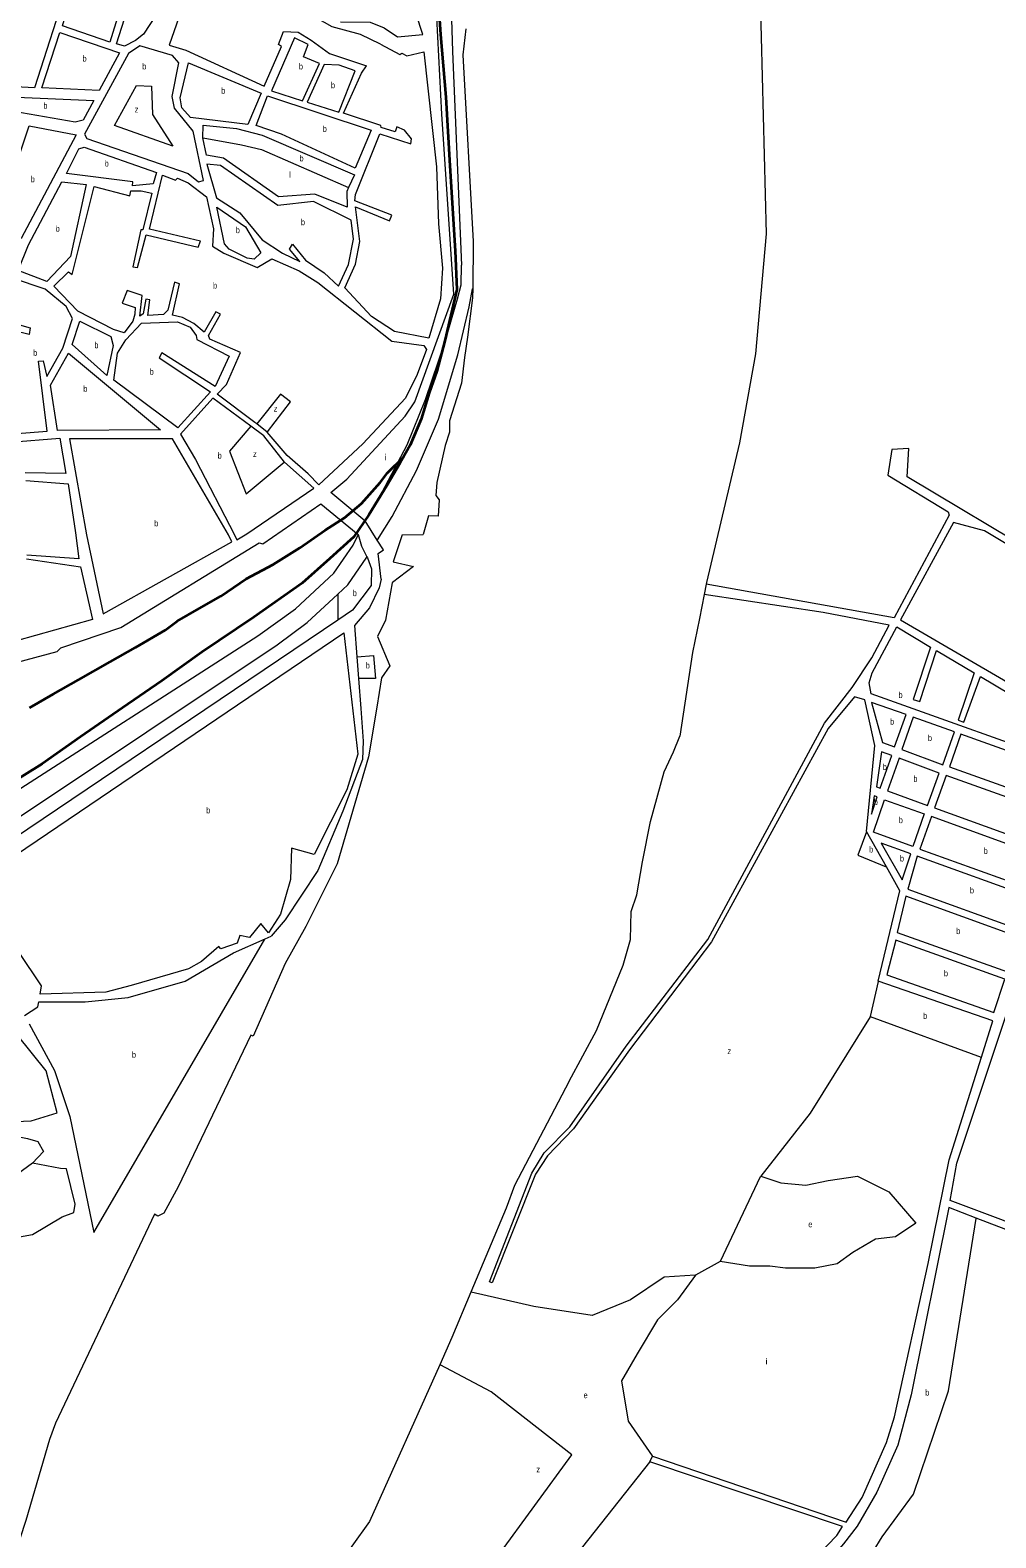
# Model space of a CAD drawing. Extents: x 639657 to 671642, y 222838 to 252123.
# Drawn here: x 648891 to 650477, y 228352 to 230829 of the extents above; entities that cross this region are included whole.
import ezdxf

# ---------------------------------------------------------------- set-up
doc = ezdxf.new("R2010")
doc.units = 0
doc.header["$LTSCALE"] = 4
for name, color, linetype, lineweight in [('1', 7, 'Continuous', 13), ('21', 7, 'Continuous', 13), ('5', 7, 'Continuous', 13), ('57', 7, 'Continuous', 35)]:
    doc.layers.add(name, color=color, linetype=linetype, lineweight=lineweight)
doc.layers.add('7', color=7, linetype='Continuous')

msp = doc.modelspace()

# ---------------------------------------------------------------- linework, layer by layer
at = {"layer": '1'}
msp.add_line((648603.285, 229409.402), (649264.842, 229833.701), dxfattribs=at)
for points in [[(649567.46, 230690.72), (649552.53, 230977.3), (649521.71, 231092.02), (649575.25, 231092.998), (649584.745, 230793.748), (649599.555, 230443.052)], [(649401.026, 230842.89), (649449.31, 230842.05), (649472.8, 230833), (649494.2, 230817.92), (649535.85, 230821.9), (649492.68, 230954.34), (649464.11, 231032.97)], [(649466.79, 230805.67), (649433.78, 230821.95), (649387.27, 230834.25), (649255.36, 230909.7), (649204.99, 230921.33), (649151.23, 230925.2), (649143.7, 230873.15), (649119.54, 230804.2), (649146.68, 230796.03)], [(649146.68, 230796.03), (649275.23, 230737.11), (649303.93, 230802.01), (649298.75, 230805.62), (649307.39, 230826.96), (649331.25, 230825.43), (649352.63, 230812.49), (649382.89, 230790.39), (649443.339, 230770.377)], [(649466.79, 230805.67), (649498.08, 230789.16), (649501.29, 230791.33), (649509.7, 230786.89), (649537.59, 230793.13), (649558.65, 230604.46), (649561.55, 230510.62), (649568.15, 230437.86), (649565.33, 230387.8), (649545.87, 230322.78), (649489.27, 230333.71), (649451.89, 230358.54)], [(649451.89, 230358.54), (649407.9, 230405.65), (649425.2, 230444.66), (649432.42, 230481.88), (649425.31, 230538.74), (649481.36, 230515.56), (649484.94, 230524.83), (649424.37, 230548.62), (649425.57, 230559.15), (649465.17, 230658.49), (649516.45, 230642.15), (649517.46, 230650.53), (649505.74, 230664.83), (649493.44, 230670.32), (649490.72, 230661.92), (649467.45, 230669.04), (649467, 230672.47), (649405.59, 230692.82), (649435.36, 230758.37), (649443.339, 230770.377)], [(649441.086, 230022.668), (649440.88, 230022.99), (649384.77, 230069.42), (649411.29, 230091.06), (649507.15, 230194.69), (649523.13, 230218.31), (649587.13, 230395.13), (649567.46, 230690.72)], [(649174.7, 230651.88), (649174.96, 230672.94), (649229.8, 230667.14), (649272.22, 230656.31)], [(649414.221, 230570.228), (649411.35, 230563.76), (649411.99, 230538.21), (649358.74, 230559.69), (649299.04, 230554.92), (649208.49, 230618.86), (649180.52, 230623.57), (649174.7, 230651.88)], [(649272.22, 230656.31), (649423.6, 230591.36), (649414.221, 230570.228)], [(649263.222, 230182.057), (649260.12, 230184.55), (649198.07, 230230.86), (649213.63, 230246.66), (649236.63, 230299.25), (649186.17, 230321.18), (649183.76, 230327.18), (649203.46, 230362.56), (649196.12, 230366.15), (649176.84, 230332.71), (649159.96, 230346.96), (649141.4, 230356.91), (649125.04, 230360.64), (649136.23, 230412.28), (649127.83, 230414.79), (649117.02, 230368.96), (649110.21, 230361.81), (649084.22, 230360.32), (649087.66, 230385.69), (649081.21, 230387.14), (649076.67, 230363.05), (649071.33, 230359.36), (649075.14, 230393.11), (649050.58, 230401.29), (649042.37, 230380.39), (649063.7, 230373.47), (649062.93, 230362.3), (649059.8, 230350.89), (649045.55, 230331.66), (649027.67, 230337.1), (648969.41, 230367.14), (648929.76, 230408.28), (648954.06, 230431.67), (648960.12, 230427.42), (648996.27, 230572), (649054.91, 230556.84), (649056.57, 230564.8), (649073.33, 230564.72), (649090.98, 230561.21), (649076.2, 230501.16), (649072.98, 230501.13), (649059.5, 230440.24), (649067.47, 230439.01), (649081.43, 230492.61), (649166.91, 230472.24), (649170.91, 230482.15), (649087.16, 230501.89), (649108.36, 230590.99), (649129.92, 230582.35), (649133.11, 230585.82), (649150.8, 230578.01), (649180.64, 230555.05), (649192.23, 230502.73), (649190.53, 230474.36), (649209.1, 230462.48), (649263.66, 230439.07), (649288.25, 230453.23), (649332.89, 230433.83), (649363.77, 230414.53), (649485.1, 230318), (649537.58, 230310.9), (649541.93, 230304.49), (649527.01, 230263.14), (649507.77, 230224.55), (649437.25, 230149.25)], [(649593.15, 230387.835), (649598.989, 230410.581), (649599.555, 230443.052)], [(649461.264, 229991.16), (649461.582, 229991.661), (649485.833, 230029.789), (649525.398, 230105.789), (649561.798, 230189.705), (649593.45, 230295.789), (649612.441, 230374.164), (649617.856, 230403.968), (649617.948, 230404.471)], [(649441.086, 230022.668), (649441.442, 230023.27), (649469.216, 230070.161), (649510.364, 230147.744), (649540.433, 230222.161), (649572.085, 230315.577), (649593.15, 230387.835)], [(649253.643, 230178.48), (649191.25, 230224.15), (649137.79, 230165.31), (649162.84, 230123.42), (649226.8, 229999.61)], [(649308.99, 230119.44), (649275.12, 230162.76), (649253.643, 230178.48)], [(649437.25, 230149.25), (649365.38, 230081.89), (649347.61, 230100.21), (649313.2, 230130), (649280.23, 230168.39), (649263.222, 230182.057)], [(648857.91, 230151.91), (648939.72, 230158.57), (648949.43, 230100.67), (648882.866, 230101.826)], [(650541.88, 230090.54), (650533.77, 230095.02), (650499.41, 230042.38), (650564.29, 230003.8), (650553.55, 229962.39), (650331.65, 230095.24), (650334.56, 230141.45), (650306.56, 230139.8), (650299.84, 230097.74), (650399.07, 230037.63), (650400.93, 230032.04), (650310.51, 229863.67), (650001.738, 229918.761)], [(649226.8, 229999.61), (649230.31, 229991.42), (649246.89, 230001.64), (649357.04, 230076.67), (649308.99, 230119.44)], [(648883.657, 230089.159), (648953.65, 230083.74), (648965.39, 230003.19), (648970.72, 229960.42), (648885.64, 229966.71)], [(648372.09, 229401.48), (648365.5, 229407.96), (648354.42, 229425.22), (648352.68, 229461.34), (648356.8, 229467.77), (648393.93, 229459.6), (648432.9, 229510.54), (648465.43, 229536.97), (648443.49, 229602.05), (648357.99, 229691.74), (648568.15, 229721.51), (648575.61, 229710.72), (648614.15, 229723.19), (648614.18, 229727.92), (648730.84, 229757.78), (648737.27, 229754.95), (648935.51, 229808.22), (648941.56, 229814.21), (649040.18, 229847.61), (649267.04, 229986.92), (649273.05, 229984.95), (649368.42, 230050.78), (649430.07, 230000.17)], [(649467.69, 229926.9), (649462.76, 229969.27), (649471.6, 229975.02), (649461.264, 229991.16), (649441.086, 230022.668)], [(649264.842, 229833.701), (649326.783, 229878.577), (649390.087, 229937.161), (649421.738, 229983.077), (649429.826, 229999.67), (649430.07, 230000.17)], [(649430.07, 230000.17), (649435.53, 229981.03), (649444.251, 229963.525)], [(648884.74, 229960.69), (648973.87, 229947.29), (648993.4, 229860.77), (648868.76, 229825.79)], [(649444.251, 229963.525), (649445.09, 229961.84), (649451.66, 229944.18), (649451.09, 229916.67), (649420.56, 229876), (649396.416, 229859.732)], [(649396.416, 229902.643), (649412.622, 229917.641), (649443.906, 229963.025), (649444.251, 229963.525)], [(649467.69, 229926.9), (649464.39, 229912.94), (649448.52, 229879.71), (649423.65, 229850.84), (649427.584, 229799.597), (649430.333, 229763.79), (649434.1, 229714.71)], [(649296.878, 229818.956), (649345.808, 229855.808), (649396.416, 229902.643)], [(650264.98, 229512.53), (650278.8, 229654.02), (650261.91, 229728.75), (650245.16, 229733.71), (650202.18, 229681.95), (650010.19, 229331.08), (649875.55, 229153.7), (649783.63, 229023.84), (649740.72, 228979.98), (649721.04, 228949.49), (649649.77, 228771.31), (649645.79, 228772.82), (649715.21, 228951.28), (649735.37, 228984.57), (649777.57, 229027.22), (649870.2, 229159.61), (650004.47, 229335.21), (650195.96, 229690.46), (650241.28, 229748.94), (650273.53, 229797.61), (650302.25, 229851.39), (650193.5, 229872.21), (649998.28, 229901.75)], [(649396.416, 229859.732), (648765.68, 229434.758), (648770.099, 229428.994)], [(648638.659, 229380.499), (648652.176, 229389.503), (649296.878, 229818.956)], [(649434.1, 229714.71), (649438.115, 229660.96), (649436.917, 229630.681), (649404.553, 229545.835), (649363.799, 229448.699), (649309.861, 229367.152), (649287.087, 229340.769)], [(650283.94, 229266.69), (650319.64, 229415.02), (650297.513, 229454.492), (650264.98, 229512.53)], [(648904.971, 229232.84), (648981.435, 229232.84), (649052.154, 229240.035), (649145.648, 229266.418), (649224.758, 229313.187), (649276.787, 229336.211), (649287.087, 229340.769)], [(650453.778, 229141.607), (650472.53, 229201.44), (650283.94, 229266.69)], [(648881.948, 229210.055), (648903.523, 229224.445), (648904.971, 229232.84)], [(650745.255, 228777.74), (650402.16, 228906.48), (650413.18, 228967.78), (650499.63, 229226.97)], [(649913.37, 228486.55), (650231.59, 228377.85), (650257.78, 228418.56), (650297.57, 228509), (650311.16, 228551.1), (650366.08, 228802.87), (650400.94, 228973.01), (650453.778, 229141.607)], [(650445.117, 228877.441), (650400.31, 228894.6), (650338.45, 228587.04), (650316.32, 228504.59), (650282.05, 228427.18), (650249.57, 228371.33), (650227.13, 228342.53), (650213.545, 228326.208)], [(650735.14, 228553.1), (650798.3, 228742.19), (650732.89, 228767.239), (650445.117, 228877.441)], [(649646.57, 227915.779), (649975.83, 228154.27), (649978.34, 228166.64), (650030.03, 228205.8), (650043.42, 228203.03), (650140.48, 228277.88), (650216.05, 228355.94), (650225.56, 228370.78), (649908.78, 228477.02), (649913.37, 228486.55)]]:
    msp.add_lwpolyline(points, dxfattribs=at)
for points in [[(648897.9, 230734.12), (648824.81, 230738.27), (648859.02, 230892.6), (648894.29, 230943.59), (648946.14, 230962.48), (648967.64, 230960.71), (649037.57, 230922.8), (649073.61, 230931.04), (649134.03, 230926.36), (649110.39, 230873.31), (649077.27, 230822.34), (649064.25, 230811.71), (649045.84, 230802.76), (649032.92, 230806.74), (649062.67, 230901.3), (649051.47, 230904.86), (649021.72, 230809.44), (648943.93, 230836.11), (648963.81, 230903.31), (648953.68, 230906.45)], [(649004.1, 230729.59), (648910.37, 230734.22), (648939.72, 230825.12), (649037.55, 230791.95)], [(649325.31, 230816.14), (649287.33, 230729.05), (649338.6, 230712.7), (649366.47, 230774.15), (649339.96, 230785.11), (649347.53, 230805.58)], [(649167.54, 230579.86), (649175.69, 230581.86), (649158.93, 230662.93), (649128.32, 230700.71), (649124.51, 230720.23), (649135.24, 230775.53), (649124.83, 230787.48), (649071.41, 230803.39), (649052.39, 230790.56), (648980.18, 230657.86), (648983.89, 230650.8), (649150.67, 230593.26)], [(649248.45, 230673.95), (649154.44, 230685.67), (649140.35, 230701.24), (649137.64, 230717.54), (649151.36, 230775.23), (649270.59, 230725.47)], [(649346.14, 230710.39), (649398.06, 230694.48), (649425.02, 230762.15), (649398.51, 230771.61), (649374.22, 230772.7)], [(648805.6, 230721.79), (648995.42, 230713.19), (648978.06, 230681.05), (648965.19, 230677.72), (648800.57, 230706.07)], [(649303.8, 230658.07), (649262.43, 230672.13), (649280.95, 230721.05), (649451.37, 230664.4), (649424.8, 230602.32)], [(648889.6, 230671.54), (648966.65, 230656.89), (648876.26, 230486.68), (648828.74, 230490.6)], [(648979.49, 230636.59), (649098.66, 230595.21), (649092.79, 230576.47), (649059.29, 230573.42), (649059.67, 230579.65), (648950.61, 230593.61), (648971.13, 230634.16)], [(649373.75, 230430.29), (649397.56, 230408.36), (649414.03, 230444.14), (649422.08, 230485.45), (649418.6, 230516.99), (649356.69, 230547.21), (649298.08, 230541.16), (649203.43, 230606.57), (649181.49, 230608.76), (649196.98, 230553.67), (649235.21, 230529.06), (649272.1, 230484.25), (649305.37, 230462.6), (649334.27, 230448.66), (649316.92, 230468.92), (649322.01, 230477.13), (649343.06, 230451.31)], [(648943.2, 230580.01), (648982.72, 230575.14), (648957.3, 230457.25), (648918.52, 230415.92), (648871.53, 230434.23), (648888.38, 230476.47)], [(649210.48, 230478.17), (649197.53, 230538.43), (649244.64, 230505.94), (649269.91, 230463.39), (649259.03, 230452.57), (649247.42, 230454.41), (649218.07, 230468.99)], [(648869.39, 230166.39), (648919, 230170.22), (648904.75, 230285.01), (648912.26, 230285.92), (648918.28, 230259.77), (648944.55, 230306.37), (648960.7, 230355.47), (648950.01, 230374.93), (648915.83, 230403.44), (648861.96, 230421.48), (648820.13, 230359.51), (648890.77, 230340.09), (648889.57, 230328.91), (648864.81, 230334.95), (648822.52, 230169.24)], [(649016.89, 230261.84), (648959.75, 230312.5), (648972.34, 230351.05), (649023.68, 230325.47), (649027.45, 230311.11)], [(649133.63, 230175.59), (649028.34, 230253.99), (649034.65, 230298.07), (649048.22, 230320.08), (649074, 230347.56), (649133.08, 230349.97), (649153.57, 230340.9), (649163.77, 230327.45), (649164.9, 230320.58), (649217.98, 230293.52), (649195.18, 230243.3), (649107.06, 230298.64), (649102.83, 230290.88), (649187.3, 230234.86)], [(649105.29, 230172.57), (648935.75, 230171.21), (648924.62, 230245.86), (648953.85, 230298.5)], [(648983.55, 230000.02), (649011.07, 229869.92), (649222.34, 229988.24), (649217.03, 229999.67), (649124.96, 230157.48), (648955.42, 230157.84)], [(650652.41, 229667.06), (650759.47, 229825.93), (650458.53, 230006.48), (650407.94, 230020.41), (650320.98, 229860.15)], [(650415.56, 229695.42), (650424.88, 229691.88), (650451.93, 229766.97), (650644.64, 229652.88), (650619.02, 229614.94), (650272.78, 229738.91), (650269.16, 229756.64), (650274.33, 229772.99), (650314.55, 229848.56), (650370.09, 229815.59), (650341.56, 229729.62), (650352.79, 229726.1), (650379.97, 229809.87), (650442.06, 229772.91)], [(648907.16, 229245.555), (648909.516, 229259.223), (648796.77, 229426.39), (649406.16, 229838.93), (649429.4, 229639.29), (649411.46, 229580.71), (649357.59, 229474.61), (649320.46, 229485.14), (649318.89, 229433.56), (649302.25, 229376.48), (649282.53, 229346.07), (649269.72, 229361.4), (649251.54, 229338.29), (649235.65, 229341.6), (649230.85, 229329.16), (649204.37, 229319.64), (649200.73, 229323.74), (649172.23, 229298.75), (649151.32, 229286.83), (649057.03, 229259.63), (649015.48, 229248.69)], [(650273.3, 229724.49), (650291.25, 229658.72), (650311.03, 229651.64), (650329.93, 229704.64)], [(650341.67, 229700.35), (650322.78, 229647.48), (650390.32, 229622.26), (650409.25, 229676.47)], [(650419.71, 229672.24), (650401.42, 229618.57), (650592.69, 229550.07), (650612.6, 229603.38)], [(650306.79, 229637.21), (650289.33, 229643.4), (650281.49, 229586.09), (650287.21, 229583.74)], [(650318.54, 229632.78), (650299.55, 229579.37), (650365.36, 229555.42), (650384.25, 229608.61)], [(650395.89, 229604.44), (650376.62, 229551.57), (650568.76, 229482.06), (650587.53, 229536.11)], [(650277.75, 229570.86), (650273.35, 229541.18), (650282.54, 229569.2)], [(650276.21, 229511.26), (650294.51, 229564.71), (650359.83, 229541.4), (650341.21, 229487.78)], [(650371.58, 229536.91), (650352.37, 229483.5), (650544.56, 229414.53), (650563.34, 229467.62)], [(650323.36, 229432.94), (650337.75, 229475.99), (650289.02, 229493.58)], [(650348.1, 229471.97), (650332.81, 229417.85), (650520.75, 229349.91), (650539.48, 229403.15)], [(650329.78, 229406.12), (650315.43, 229346.8), (650496.82, 229281.85), (650516.69, 229338.38)], [(650312.84, 229334.27), (650298.51, 229277.08), (650474.08, 229215.15), (650492.28, 229269.93)]]:
    msp.add_lwpolyline(points, close=True, dxfattribs=at)
at = {"layer": '21'}
msp.add_lwpolyline([(649065.407, 230737.861), (649090.391, 230737.147), (649091.974, 230690.439), (649125.208, 230638.189), (649029.461, 230672.231)], close=True, dxfattribs=at)
for points in [[(649174.7, 230651.88), (649175.2, 230651.791), (649238.364, 230640.563), (649270.807, 230632.647), (649413.721, 230570.446), (649414.221, 230570.228)], [(649280.23, 230168.39), (649280.618, 230168.89), (649318.87, 230218.202), (649302.253, 230230.869), (649263.222, 230182.057)], [(649253.643, 230178.48), (649218.376, 230137.452), (649246.071, 230066.994), (649308.49, 230119.023), (649308.99, 230119.44)], [(649396.416, 229902.643), (649396.416, 229902.143), (649396.416, 229860.232), (649396.416, 229859.732)], [(649427.584, 229799.597), (649428.084, 229799.637), (649454.973, 229801.79), (649458.138, 229763.79), (649430.832, 229763.79), (649430.333, 229763.79)], [(650264.98, 229512.53), (650264.798, 229512.03), (650250.838, 229473.783), (650297.014, 229454.699), (650297.513, 229454.492)], [(648889.366, 229196.479), (648931.092, 229120.114), (648956.263, 229044.563), (648995.818, 228853.888), (649276.496, 229335.711), (649276.787, 229336.211)], [(650283.94, 229266.69), (650283.83, 229266.19), (650271.143, 229208.737)], [(650271.143, 229208.737), (650270.832, 229208.237), (650172.387, 229049.895), (650091.166, 228946.463)], [(650271.143, 229208.737), (650453.278, 229141.791), (650453.778, 229141.607)], [(648847.134, 229036.551), (648847.467, 229036.051), (648862.771, 229013.085), (648886.744, 229008.288), (648903.525, 229003.491), (648913.114, 228986.702), (648895.04, 228967.44)], [(650091.166, 228946.463), (650124.393, 228935.381), (650165.003, 228931.687), (650201.921, 228939.075), (650249.915, 228946.463), (650301.601, 228920.604), (650345.903, 228868.888), (650312.677, 228846.724), (650279.45, 228843.03), (650242.532, 228820.866), (650216.689, 228802.396), (650179.77, 228795.008), (650131.777, 228795.008), (650105.934, 228798.702), (650072.707, 228798.702), (650024.713, 228806.09), (649984.103, 228783.926)], [(650024.713, 228806.09), (650024.95, 228806.59), (650090.929, 228945.963), (650091.166, 228946.463)], [(650213.545, 228326.208), (650260.996, 228305.565), (650290.531, 228353.587), (650342.217, 228423.774), (650399.44, 228593.699), (650445.037, 228876.941), (650445.117, 228877.441)], [(649984.103, 228783.926), (649983.603, 228783.89), (649932.417, 228780.232), (649877.04, 228743.292), (649814.279, 228717.434), (649718.291, 228732.21), (649615.517, 228755.581), (649615.017, 228755.695)], [(649984.103, 228783.926), (649954.568, 228743.292), (649921.342, 228710.046), (649888.115, 228654.636), (649862.272, 228610.308), (649873.348, 228543.815), (649913.021, 228487.05), (649913.37, 228486.55)], [(649275.883, 227669.875), (649275.383, 227670.125), (649197.741, 227708.969), (649290.037, 227864.117), (649408.176, 228045.124), (649507.856, 228163.332), (649659.221, 228322.175), (649781.052, 228488.405), (649648.146, 228591.838), (649564.368, 228636.216), (649563.868, 228636.481)], [(649908.78, 228477.02), (649908.385, 228476.52), (649526.315, 227993.408)]]:
    msp.add_lwpolyline(points, dxfattribs=at)
at = {"layer": '5'}
for p, q in [((650089.21, 230912.27), (650099.96, 230494.39)), ((649606.91, 230830.85), (649601.66, 230788.48)), ((649601.66, 230788.48), (649618.94, 230481.87)), ((650099.96, 230494.39), (650082.33, 230297.12)), ((649617.75, 230389.08), (649609.46, 230324.58)), ((649609.46, 230324.58), (649604.78, 230291.47)), ((650082.33, 230297.12), (650056.42, 230151.05)), ((649604.78, 230291.47), (649599.54, 230248.91)), ((649599.54, 230248.91), (649579.62, 230186.9)), ((649579.62, 230186.9), (649579.77, 230168.44)), ((649572.86, 230146.48), (649558.95, 230085.81)), ((649579.77, 230168.44), (649572.86, 230146.48)), ((650056.42, 230151.05), (650002.34, 229921.72)), ((649558.95, 230085.81), (649557.4, 230064.76)), ((649501.84, 229999.71), (649536.43, 230000.61)), ((649990.31, 229862.55), (649978.9, 229806.49)), ((649978.9, 229806.49), (649958.41, 229669.19)), ((649948.1, 229643.42), (649958.41, 229669.19)), ((649932.41, 229610.38), (649948.1, 229643.42)), ((649910.08, 229529.16), (649932.41, 229610.38)), ((649897.04, 229462.74), (649910.08, 229529.16)), ((649887.83, 229408.61), (649897.04, 229462.74)), ((649878.52, 229381.35), (649887.83, 229408.61)), ((649877.26, 229335.1), (649878.52, 229381.35)), ((649865.26, 229292.94), (649877.26, 229335.1)), ((649821.13, 229185.55), (649865.26, 229292.94)), ((649776.45, 229102.17), (649821.13, 229185.55)), ((649776.45, 229102.17), (649686.48, 228931.02)), ((649686.48, 228931.02), (649672.71, 228893.75)), ((649448.51, 228378.77), (649304.48, 228179.47))]:
    msp.add_line(p, q, dxfattribs=at)
for points in [[(649618.94, 230481.87), (649617.948, 230404.471), (649617.75, 230389.08)], [(649557.4, 230064.76), (649563.04, 230057.5), (649561.33, 230030.65), (649545.64, 230030.95), (649536.43, 230000.61)], [(649501.84, 229999.71), (649487.21, 229955.71), (649520.49, 229948.01), (649485.96, 229921.75)], [(649485.96, 229921.75), (649485.855, 229921.168), (649474.68, 229859.69)], [(650002.34, 229921.72), (650001.738, 229918.761), (649998.28, 229901.75), (649990.31, 229862.55)], [(649474.68, 229859.69), (649461.86, 229832.88), (649482.03, 229784.83), (649468.17, 229764.92), (649460.274, 229716.907), (649446.87, 229635.4), (649395.44, 229459.18), (649343.97, 229356.48), (649309.69, 229295.83), (649257.48, 229176.16), (649253.41, 229178.11), (649134.11, 228928.95), (649110.66, 228885.44), (649100.75, 228880.76), (649095.39, 228884.02), (648932.83, 228540.29), (648923.02, 228513.9), (648884.07, 228380.82), (648831.88, 228223.74), (648793.22, 228146.77), (648787.877, 228139.338), (648752.73, 228090.45), (648719.46, 228057.53), (648648.22, 228000.3)], [(648854.12, 229035.38), (648892.61, 229037.11), (648935.45, 229050.2), (648917.11, 229119.53), (648870.12, 229177.82)], [(648702.94, 228816.06), (648894.87, 228850.28), (648943.39, 228879.47), (648962.56, 228886.67), (648964.78, 228900.2), (648950.89, 228958.32), (648941, 228958.81), (648895.04, 228967.44), (648870.02, 228949.52)], [(649672.71, 228893.75), (649615.017, 228755.695), (649583.89, 228681.21)], [(649583.89, 228681.21), (649563.868, 228636.481), (649448.51, 228378.77)]]:
    msp.add_lwpolyline(points, dxfattribs=at)
at = {"layer": '57'}
for points in [[(649558.675, 230922.164), (649565.023, 230821.828), (649573.909, 230718.953), (649580.256, 230605.916), (649589.142, 230466.208), (649591.681, 230402.705), (649572.438, 230318.556), (649559.294, 230268.817), (649546.529, 230233.318), (649533.143, 230190.132), (649515.486, 230147.268), (649499.061, 230118.35), (649476.881, 230080.65), (649447.513, 230032.756), (649422.494, 229996.504), (649383.237, 229960.94), (649337.682, 229920.586), (649258.412, 229864.562), (649172.865, 229806.88), (649107.043, 229759.859), (649042.948, 229715.672), (648973.703, 229668.109), (648910.461, 229623.63), (648848.393, 229584.553)], [(648889.699, 229715.523), (648928.586, 229737.987), (648970.329, 229761.851), (649022.363, 229791.042), (649063.82, 229814.624), (649112.716, 229843.271), (649132.751, 229857.917), (649168.78, 229878.98), (649204.233, 229899.194), (649246.007, 229927.616), (649290.028, 229951.177), (649334.075, 229978.725), (649375.852, 230007.716), (649407.601, 230027.676), (649435.386, 230051.372), (649465.804, 230085.585), (649478.16, 230102.003), (649504.697, 230128.273)]]:
    msp.add_lwpolyline(points, dxfattribs=at)

# ---------------------------------------------------------------- texts
at = {"layer": '7'}
for s, width, p in [('b', 0.75, (648977.009, 230777.355)), ('b', 0.75, (649075.03, 230764.459)), ('b', 0.75, (649332.406, 230764.42)), ('b', 0.75, (649385.118, 230733.59)), ('b', 0.75, (649204.764, 230724.59)), ('b', 0.75, (648912.701, 230699.755)), ('z', 0.8, (649062.744, 230693.732)), ('b', 0.75, (649371.686, 230661.685)), ('b', 0.75, (649013.414, 230605.005)), ('b', 0.75, (649333.416, 230613.492)), ('b', 0.75, (648891.928, 230579.11)), ('b', 0.75, (649335.808, 230508.56)), ('b', 0.75, (648932.92, 230497.965)), ('b', 0.75, (649228.798, 230495.5)), ('b', 0.75, (649191.395, 230404.524)), ('b', 0.75, (648895.941, 230293.935)), ('b', 0.75, (648996.515, 230306.445)), ('b', 0.75, (649087.399, 230262.78)), ('b', 0.75, (648978.324, 230234.855)), ('z', 0.8, (649291.175, 230202.368)), ('b', 0.75, (649199.022, 230125.201)), ('z', 0.8, (649257.15, 230127.951)), ('b', 0.75, (649094.91, 230013.88)), ('b', 0.75, (649420.946, 229899.166)), ('b', 0.75, (649442.311, 229780.416)), ('b', 0.75, (650317.522, 229731.75)), ('b', 0.75, (650303.63, 229688.065)), ('b', 0.75, (650365.837, 229661.305)), ('b', 0.75, (650291.691, 229613.57)), ('b', 0.75, (650341.942, 229594.1)), ('b', 0.75, (649180.132, 229542.46)), ('b', 0.75, (650276.884, 229556.02)), ('b', 0.75, (650317.954, 229526.245)), ('b', 0.75, (650269.08, 229478.036)), ('b', 0.75, (650457.486, 229475.72)), ('b', 0.75, (650319.842, 229463.26)), ('b', 0.75, (650434.871, 229410.94)), ('b', 0.75, (650412.258, 229343.985)), ('b', 0.75, (650392.089, 229274.71)), ('b', 0.75, (650357.94, 229204.524)), ('z', 0.8, (650036.43, 229146.751)), ('b', 0.75, (649058.149, 229140.801)), ('e', 0.75, (650169.336, 228862.312)), ('e', 0.75, (649800.153, 228581.568)), ('b', 0.75, (650361.451, 228585.919)), ('z', 0.8, (649722.624, 228459.665))]:
    msp.add_text(s, height=10, dxfattribs=dict(at, width=width)).set_placement(p)
for s, p in [('l', (649316.492, 230586.392)), ('i', (649473.173, 230122.417)), ('i', (650099.192, 228636.978))]:
    msp.add_text(s, height=10, dxfattribs=at).set_placement(p)

doc.saveas('drawing.dxf')
